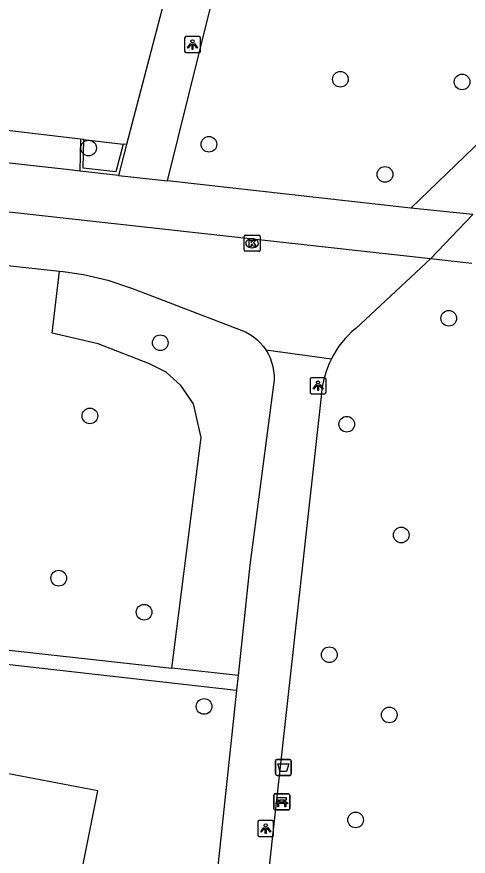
# Model space of a CAD drawing. Extents: x 162026 to 163499, y 387297 to 388169.
# Drawn here: x 162557.5 to 162585.7, y 387874.2 to 387926.5 of the extents above; entities that cross this region are included whole.
import ezdxf

# ---------------------------------------------------------------- set-up
doc = ezdxf.new("R2010")
doc.units = 0
for name, color, linetype in [('IMGEO_Afvalbak', 7, 'Continuous'), ('IMGEO_Bank', 7, 'Continuous'), ('IMGEO_Boom', 7, 'Continuous'), ('IMGEO_Fietspad_open', 7, 'Continuous'), ('IMGEO_Groenvoorziening', 7, 'Continuous'), ('IMGEO_Haag', 7, 'Continuous'), ('IMGEO_Kolk', 7, 'Continuous'), ('IMGEO_Lichtpunt', 7, 'Continuous'), ('IMGEO_Pand', 7, 'Continuous'), ('IMGEO_Voetpad_halfverhard', 7, 'Continuous'), ('IMGEO_Voetpad_open', 7, 'Continuous')]:
    doc.layers.add(name, color=color, linetype=linetype)

msp = doc.modelspace()

# ---------------------------------------------------------------- linework, layer by layer
at = {"layer": 'IMGEO_Afvalbak'}
for p, q in [((162573.668, 387879.293), (162573.668, 387880.093)), ((162573.668, 387880.093), (162573.668, 387879.293)), ((162573.768, 387880.193), (162574.558, 387880.193)), ((162574.558, 387880.193), (162573.768, 387880.193)), ((162574.658, 387880.093), (162574.658, 387879.293)), ((162574.658, 387879.293), (162574.658, 387880.093)), ((162574.558, 387879.193), (162573.768, 387879.193)), ((162573.768, 387879.193), (162574.558, 387879.193))]:
    msp.add_line(p, q, dxfattribs=at)
msp.add_lwpolyline([(162573.811, 387879.907), (162574.515, 387879.907), (162574.366, 387879.437), (162573.96, 387879.437), (162573.811, 387879.907)], dxfattribs=at)
for centre, start, end in [((162573.768, 387880.093), 90, 180), ((162573.768, 387880.093), 90, 180), ((162574.558, 387880.093), 0, 90), ((162574.558, 387880.093), 360, 90), ((162573.768, 387879.293), 180, 270), ((162573.768, 387879.293), 180, 270), ((162574.558, 387879.293), 270, 0), ((162574.558, 387879.293), 270, 0)]:
    msp.add_arc(centre, 0.1, start, end, dxfattribs=at)
at = {"layer": 'IMGEO_Bank'}
for p, q in [((162573.561, 387877.115), (162573.561, 387877.956)), ((162573.561, 387877.956), (162573.561, 387877.115)), ((162573.636, 387878.04), (162574.477, 387878.04)), ((162574.477, 387878.04), (162573.636, 387878.04)), ((162574.561, 387877.965), (162574.561, 387877.124)), ((162574.561, 387877.124), (162574.561, 387877.965)), ((162574.258, 387877.438), (162573.865, 387877.438)), ((162573.87, 387877.546), (162573.87, 387877.652)), ((162573.914, 387877.652), (162573.914, 387877.546)), ((162574.202, 387877.658), (162573.92, 387877.658)), ((162573.92, 387877.54), (162574.202, 387877.54)), ((162574.208, 387877.546), (162574.208, 387877.652)), ((162574.252, 387877.652), (162574.252, 387877.546)), ((162574.486, 387877.04), (162573.645, 387877.04)), ((162573.645, 387877.04), (162574.486, 387877.04))]:
    msp.add_line(p, q, dxfattribs=at)
for points in [[(162573.864, 387877.658), (162573.778, 387877.658), (162573.778, 387877.819), (162574.341, 387877.819), (162574.341, 387877.658), (162574.258, 387877.658)], [(162573.808, 387877.438), (162573.666, 387877.438), (162573.778, 387877.54), (162573.864, 387877.54)], [(162573.858, 387877.431), (162573.858, 387877.224), (162573.815, 387877.224), (162573.815, 387877.431)], [(162574.258, 387877.54), (162574.341, 387877.54), (162574.453, 387877.438), (162574.314, 387877.438)], [(162574.308, 387877.431), (162574.308, 387877.224), (162574.264, 387877.224), (162574.264, 387877.431)]]:
    msp.add_lwpolyline(points, dxfattribs=at)
for centre, radius, start, end in [((162573.639, 387877.962), 0.0779, 92.4484, 184.2845), ((162573.639, 387877.962), 0.0779, 92.4484, 184.2845), ((162574.483, 387877.962), 0.0779, 2.4484, 94.2845), ((162574.483, 387877.962), 0.0779, 2.4484, 94.2845), ((162573.808, 387877.431), 0.00671, 2.8957, 87.1043), ((162573.865, 387877.431), 0.00671, 92.8957, 177.1043), ((162573.863, 387877.651), 0.00671, 2.8957, 87.1043), ((162573.863, 387877.547), 0.00671, 272.8957, 357.1043), ((162573.92, 387877.651), 0.00671, 92.8957, 177.1043), ((162573.92, 387877.547), 0.00671, 182.8957, 267.1043), ((162574.202, 387877.651), 0.00671, 2.8957, 87.1043), ((162574.202, 387877.547), 0.00671, 272.8957, 357.1043), ((162574.259, 387877.651), 0.00671, 92.8957, 177.1043), ((162574.259, 387877.547), 0.00671, 182.8957, 267.1043), ((162574.257, 387877.431), 0.00671, 2.8957, 87.1043), ((162574.314, 387877.431), 0.00671, 92.8957, 177.1043), ((162573.639, 387877.118), 0.0779, 182.4484, 274.2845), ((162573.639, 387877.118), 0.0779, 182.4484, 274.2845), ((162574.483, 387877.118), 0.0779, 272.4484, 4.2845), ((162574.483, 387877.118), 0.0779, 272.4484, 4.2845)]:
    msp.add_arc(centre, radius, start, end, dxfattribs=at)
at = {"layer": 'IMGEO_Boom'}
for centre in [(162577.719, 387922.601), (162585.313, 387922.44), (162562.012, 387918.316), (162569.52, 387918.549), (162580.504, 387916.673), (162584.483, 387907.699), (162566.487, 387906.175), (162562.093, 387901.611), (162578.117, 387901.093), (162581.52, 387894.184), (162560.146, 387891.492), (162565.475, 387889.371), (162577.031, 387886.716), (162569.216, 387883.491), (162580.774, 387882.965), (162578.673, 387876.415)]:
    msp.add_circle(centre, 0.489, dxfattribs=at)
at = {"layer": 'IMGEO_Fietspad_open'}
for points in [[(162583.349, 387911.41), (162560.623, 387913.927), (162533.371, 387916.944), (162515.478, 387919.03)], [(162561.471, 387916.88), (162561.008, 387916.932), (162555.001, 387917.603)], [(162563.871, 387916.612), (162561.471, 387916.88)], [(162563.871, 387916.612), (162566.933, 387916.272)], [(162582.125, 387914.574), (162566.933, 387916.272)], [(162585.992, 387914.176), (162582.125, 387914.574)], [(162585.992, 387914.176), (162583.349, 387911.41)], [(162585.916, 387911.125), (162583.349, 387911.41)]]:
    msp.add_lwpolyline(points, dxfattribs=at)
at = {"layer": 'IMGEO_Groenvoorziening'}
for points in [[(162561.513, 387918.876), (162555.173, 387919.612)], [(162561.712, 387918.852), (162564.176, 387918.567)], [(162567.201, 387885.884), (162569.044, 387900.256), (162568.549, 387902.369), (162567.776, 387903.516), (162566.846, 387904.337), (162565.82, 387904.863), (162562.608, 387906.1), (162559.732, 387906.777), (162560.201, 387910.641)]]:
    msp.add_lwpolyline(points, dxfattribs=at)
at = {"layer": 'IMGEO_Haag'}
for points in [[(162561.513, 387918.876), (162561.471, 387916.88)], [(162561.712, 387918.852), (162561.513, 387918.876)], [(162564.176, 387918.567), (162563.721, 387916.83), (162561.675, 387917.059), (162561.712, 387918.852)], [(162564.377, 387918.543), (162564.176, 387918.567)]]:
    msp.add_lwpolyline(points, dxfattribs=at)
at = {"layer": 'IMGEO_Kolk'}
for p, q in [((162571.712, 387911.948), (162571.712, 387912.8)), ((162571.787, 387912.874), (162572.639, 387912.874)), ((162572.2, 387912.654), (162572.225, 387912.654)), ((162572.713, 387912.8), (162572.713, 387911.948)), ((162572.639, 387911.874), (162571.787, 387911.874)), ((162572.223, 387912.094), (162572.198, 387912.094))]:
    msp.add_line(p, q, dxfattribs=at)
for points in [[(162571.712, 387911.948), (162571.712, 387912.8)], [(162571.787, 387912.874), (162572.639, 387912.874)], [(162572.033, 387912.574), (162572.156, 387912.574), (162572.156, 387912.423), (162572.286, 387912.574), (162572.45, 387912.574), (162572.304, 387912.423), (162572.457, 387912.174), (162572.305, 387912.174), (162572.22, 387912.338), (162572.156, 387912.271), (162572.156, 387912.174), (162572.033, 387912.174), (162572.033, 387912.574)], [(162572.713, 387912.8), (162572.713, 387911.948)], [(162572.639, 387911.874), (162571.787, 387911.874)]]:
    msp.add_lwpolyline(points, dxfattribs=at)
for centre, start, end in [((162571.789, 387912.798), 91.552, 178.448), ((162571.789, 387912.798), 91.552, 178.448), ((162572.637, 387912.798), 1.552, 88.448), ((162572.637, 387912.798), 1.552, 88.448), ((162571.789, 387911.95), 181.552, 268.448), ((162571.789, 387911.95), 181.552, 268.448), ((162572.637, 387911.95), 271.552, 358.448), ((162572.637, 387911.95), 271.552, 358.448)]:
    msp.add_arc(centre, 0.0765, start, end, dxfattribs=at)
for centre, major_axis, ratio, start_param, end_param in [((162572.199, 387912.374), (-0.387, 0.002), 0.722429, 4.712389, 7.853982), ((162572.224, 387912.374), (-0.39, 0.002), 0.717154, 1.570796, 4.712389)]:
    msp.add_ellipse(centre, major_axis=major_axis, ratio=ratio, start_param=start_param, end_param=end_param, dxfattribs=at)
at = {"layer": 'IMGEO_Lichtpunt'}
for p, q in [((162568, 387925.172), (162568, 387924.365)), ((162568, 387925.172), (162568, 387924.365)), ((162568.902, 387925.267), (162568.094, 387925.267)), ((162568.902, 387925.267), (162568.094, 387925.267)), ((162568.996, 387924.365), (162568.996, 387925.172)), ((162568.996, 387924.365), (162568.996, 387925.172)), ((162568.094, 387924.271), (162568.902, 387924.271)), ((162568.094, 387924.271), (162568.902, 387924.271)), ((162576.732, 387903.992), (162575.924, 387903.992)), ((162576.732, 387903.992), (162575.924, 387903.992)), ((162575.83, 387903.897), (162575.83, 387903.09)), ((162575.83, 387903.897), (162575.83, 387903.09)), ((162576.826, 387903.09), (162576.826, 387903.897)), ((162576.826, 387903.09), (162576.826, 387903.897)), ((162575.924, 387902.996), (162576.732, 387902.996)), ((162575.924, 387902.996), (162576.732, 387902.996)), ((162572.562, 387876.276), (162572.562, 387875.469)), ((162572.562, 387876.276), (162572.562, 387875.469)), ((162573.464, 387876.371), (162572.656, 387876.371)), ((162573.464, 387876.371), (162572.656, 387876.371)), ((162573.558, 387875.469), (162573.558, 387876.276)), ((162573.558, 387875.469), (162573.558, 387876.276)), ((162572.656, 387875.375), (162573.464, 387875.375)), ((162572.656, 387875.375), (162573.464, 387875.375))]:
    msp.add_line(p, q, dxfattribs=at)
for points in [[(162568.374, 387924.836), (162568.413, 387924.808), (162568.225, 387924.546), (162568.187, 387924.573), (162568.374, 387924.836)], [(162568.476, 387924.788), (162568.523, 387924.788), (162568.523, 387924.466), (162568.476, 387924.466), (162568.476, 387924.788)], [(162568.586, 387924.808), (162568.624, 387924.835), (162568.811, 387924.573), (162568.772, 387924.545), (162568.586, 387924.808)], [(162576.204, 387903.561), (162576.243, 387903.533), (162576.055, 387903.271), (162576.017, 387903.298), (162576.204, 387903.561)], [(162576.306, 387903.513), (162576.353, 387903.513), (162576.353, 387903.191), (162576.306, 387903.191), (162576.306, 387903.513)], [(162576.416, 387903.533), (162576.454, 387903.56), (162576.641, 387903.298), (162576.602, 387903.27), (162576.416, 387903.533)], [(162572.936, 387875.94), (162572.975, 387875.912), (162572.787, 387875.65), (162572.749, 387875.677), (162572.936, 387875.94)], [(162573.038, 387875.892), (162573.085, 387875.892), (162573.085, 387875.57), (162573.038, 387875.57), (162573.038, 387875.892)], [(162573.148, 387875.912), (162573.186, 387875.939), (162573.373, 387875.677), (162573.334, 387875.649), (162573.148, 387875.912)]]:
    msp.add_lwpolyline(points, dxfattribs=at)
for centre in [(162568.499, 387924.97), (162576.329, 387903.695), (162573.061, 387876.074)]:
    msp.add_circle(centre, 0.0994, dxfattribs=at)
for centre, start, end in [((162568.094, 387925.172), 90, 180), ((162568.094, 387925.172), 90, 180), ((162568.902, 387925.172), 0, 90), ((162568.902, 387925.172), 0, 90), ((162568.094, 387924.365), 180, 270), ((162568.094, 387924.365), 180, 270), ((162568.902, 387924.365), 270, 0), ((162568.902, 387924.365), 270, 360), ((162575.924, 387903.897), 90, 180), ((162575.924, 387903.897), 90, 180), ((162576.732, 387903.897), 0, 90), ((162576.732, 387903.897), 0, 90), ((162575.924, 387903.09), 180, 270), ((162575.924, 387903.09), 180, 270), ((162576.732, 387903.09), 270, 0), ((162576.732, 387903.09), 270, 360), ((162572.656, 387876.276), 90, 180), ((162572.656, 387876.276), 90, 180), ((162573.464, 387876.276), 0, 90), ((162573.464, 387876.276), 0, 90), ((162572.656, 387875.469), 180, 270), ((162572.656, 387875.469), 180, 270), ((162573.464, 387875.469), 270, 0), ((162573.464, 387875.469), 270, 360)]:
    msp.add_arc(centre, 0.0946, start, end, dxfattribs=at)
at = {"layer": 'IMGEO_Pand'}
msp.add_lwpolyline([(162561.664, 387873.665), (162562.588, 387878.232), (162552.519, 387880.147), (162551.618, 387875.41), (162548.855, 387875.714), (162548.834, 387875.516), (162543.29, 387876.57), (162541.853, 387869.615)], dxfattribs=at)
at = {"layer": 'IMGEO_Voetpad_halfverhard'}
msp.add_lwpolyline([(162588.29, 387920.508), (162582.125, 387914.574)], dxfattribs=at)
at = {"layer": 'IMGEO_Voetpad_open'}
for points in [[(162566.933, 387916.272), (162580.287, 387970.089), (162586.878, 387997.173)], [(162569.631, 387938.604), (162569.611, 387938.508), (162564.377, 387918.543)], [(162564.377, 387918.543), (162563.871, 387916.612)], [(162578.676, 387907.072), (162583.349, 387911.41)], [(162556.772, 387911.021), (162560.201, 387910.641)], [(162560.201, 387910.641), (162560.422, 387910.617), (162561.685, 387910.427), (162563.205, 387910.069), (162564.686, 387909.578), (162565.992, 387909.079), (162571.538, 387906.962), (162571.799, 387906.848), (162572.049, 387906.712), (162572.286, 387906.554), (162572.507, 387906.376), (162572.712, 387906.178), (162572.899, 387905.963), (162573.065, 387905.732)], [(162573.065, 387905.732), (162573.21, 387905.488), (162573.333, 387905.231), (162573.432, 387904.964), (162573.507, 387904.69), (162573.557, 387904.409), (162573.582, 387904.126), (162573.582, 387903.841), (162573.556, 387903.558), (162572.079, 387892.309), (162571.341, 387885.432)], [(162573.065, 387905.732), (162577.158, 387905.165)], [(162576.522, 387902.813), (162569.613, 387840.51)], [(162536.94, 387888.376), (162537.961, 387888.266), (162571.243, 387884.509)], [(162554.214, 387887.313), (162567.201, 387885.884)], [(162571.341, 387885.432), (162567.201, 387885.884)], [(162571.341, 387885.432), (162571.243, 387884.509)], [(162571.243, 387884.509), (162566.979, 387844.372)]]:
    msp.add_lwpolyline(points, dxfattribs=at)
for centre, radius, start, end in [((162582.518, 387902.456), 6.006, 129.7728, 153.1866), ((162582.536, 387902.449), 6.025, 153.2026, 176.5347)]:
    msp.add_arc(centre, radius, start, end, dxfattribs=at)

doc.saveas('drawing.dxf')
